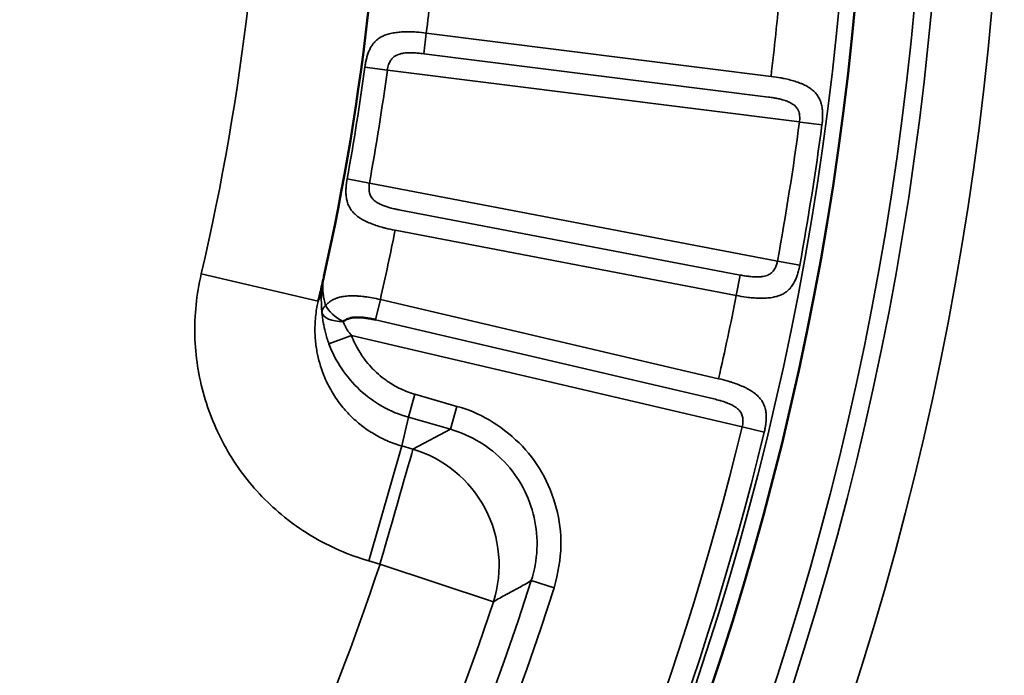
# Model space of a CAD drawing. Header units: millimetres. Extents: x 50 to 3176, y 50 to 2109.
# Tile 428 of 656: x 1205.92 to 1214.11, y 1657.68 to 1663.13. Entities that reach past the tile are written whole.
import ezdxf

# ---------------------------------------------------------------- set-up
doc = ezdxf.new("R2010")
doc.units = ezdxf.units.MM
doc.header["$LTSCALE"] = 10
doc.layers.add('Visible (ISO)', color=7, linetype='Continuous', lineweight=50)
doc.layers.add('Visible Narrow (ISO)', color=7, linetype='Continuous', lineweight=35)

msp = doc.modelspace()

# ---------------------------------------------------------------- linework, layer by layer
at = {"layer": 'Visible (ISO)'}
msp.add_line((1208.4026, 1660.7893), (1208.4068, 1660.8072), dxfattribs=at)
msp.add_circle((1187.953, 1665.5616), 25.0206, dxfattribs=at)
msp.add_arc((1187.953, 1665.5616), 21, 347.44199, 12.55805, dxfattribs=at)
for points, knots in [([(1208.4497, 1660.9915), (1208.4449, 1660.97), (1208.4348, 1660.9256), (1208.421, 1660.8641), (1208.4113, 1660.8242), (1208.4074, 1660.807)], [0.0200822, 0.0200822, 0.0200822, 0.0200822, 0.3333333, 0.6666667, 0.9168115, 0.9168115, 0.9168115, 0.9168115]), ([(1208.8805, 1660.6352), (1208.8673, 1660.638), (1208.8547, 1660.6405), (1208.8426, 1660.6427), (1208.8284, 1660.6454), (1208.8151, 1660.6477), (1208.8026, 1660.6495), (1208.7971, 1660.6503), (1208.7917, 1660.651), (1208.7866, 1660.6516), (1208.7776, 1660.6527), (1208.7691, 1660.6535), (1208.7611, 1660.6541), (1208.7527, 1660.6547), (1208.7447, 1660.655), (1208.7371, 1660.6551), (1208.7329, 1660.6552), (1208.7288, 1660.6552), (1208.7248, 1660.6551), (1208.7225, 1660.6551), (1208.7202, 1660.655), (1208.7179, 1660.655), (1208.7111, 1660.6548), (1208.7045, 1660.6544), (1208.6981, 1660.6538), (1208.6961, 1660.6537), (1208.694, 1660.6535), (1208.692, 1660.6532), (1208.686, 1660.6526), (1208.6801, 1660.6517), (1208.6743, 1660.6505), (1208.6708, 1660.6498), (1208.6674, 1660.649), (1208.664, 1660.6481), (1208.6632, 1660.6478), (1208.6623, 1660.6476), (1208.6615, 1660.6473), (1208.6547, 1660.6453), (1208.648, 1660.6428), (1208.6415, 1660.6397), (1208.6353, 1660.6368), (1208.6293, 1660.6334), (1208.6234, 1660.6295), (1208.6193, 1660.6267), (1208.6152, 1660.6238), (1208.6112, 1660.6206)], [0, 0, 0, 0, 0.092713, 0.092713, 0.092713, 0.201777, 0.201777, 0.201777, 0.25, 0.25, 0.25, 0.33442, 0.33442, 0.33442, 0.423125, 0.423125, 0.423125, 0.472013, 0.472013, 0.472013, 0.5, 0.5, 0.5, 0.584164, 0.584164, 0.584164, 0.610709, 0.610709, 0.610709, 0.690582, 0.690582, 0.690582, 0.738061, 0.738061, 0.738061, 0.75, 0.75, 0.75, 0.845917, 0.845917, 0.845917, 0.936797, 0.936797, 0.936797, 1, 1, 1, 1])]:
    msp.add_open_spline(points, degree=3, knots=knots, dxfattribs=at)
at = {"layer": 'Visible Narrow (ISO)'}
for p, q in [((1209.2808, 1662.8497), (1209.3024, 1663.0215)), ((1212.1697, 1662.6606), (1209.3024, 1663.0215)), ((1209.2808, 1662.8497), (1212.148, 1662.4887)), ((1208.7912, 1662.7385), (1208.9781, 1662.7132)), ((1208.9781, 1662.7132), (1212.4067, 1662.2816)), ((1212.4109, 1662.281), (1212.5949, 1662.2564)), ((1208.8304, 1661.7732), (1208.6441, 1661.807)), ((1212.2234, 1661.1244), (1208.8292, 1661.7734)), ((1211.9134, 1661.0073), (1209.0749, 1661.5501)), ((1209.0424, 1661.3799), (1211.8809, 1660.8372)), ((1212.4089, 1661.0905), (1212.2234, 1661.1244)), ((1207.4298, 1661.0171), (1208.4028, 1660.7901)), ((1211.8809, 1660.8372), (1211.9134, 1661.0073)), ((1208.9199, 1660.8038), (1208.8805, 1660.6352)), ((1211.7338, 1660.1451), (1208.9199, 1660.8038)), ((1211.6943, 1659.9765), (1208.8805, 1660.6352)), ((1208.6797, 1660.5043), (1208.4926, 1660.4345)), ((1208.6797, 1660.5043), (1211.9299, 1659.7435)), ((1209.1529, 1659.8238), (1209.2077, 1660.015)), ((1209.557, 1659.9149), (1209.2077, 1660.015)), ((1209.557, 1659.9149), (1209.5021, 1659.7237)), ((1209.0978, 1659.5853), (1209.1529, 1659.8238)), ((1209.5022, 1659.7237), (1209.1529, 1659.8238)), ((1209.5022, 1659.7237), (1209.1909, 1659.5587)), ((1211.9299, 1659.7435), (1212.1131, 1659.699)), ((1208.8237, 1658.6293), (1209.0979, 1659.5853)), ((1209.0978, 1659.5852), (1209.1909, 1659.5587)), ((1208.8237, 1658.6293), (1208.9169, 1658.6026)), ((1209.8611, 1658.2892), (1208.9169, 1658.6026)), ((1210.1754, 1658.4652), (1210.3649, 1658.4046))]:
    msp.add_line(p, q, dxfattribs=at)
for radius in [26.1573, 25.6575, 25.5128, 25.0203, 24.8897]:
    msp.add_circle((1187.953, 1665.5616), radius, dxfattribs=at)
for radius, start, end in [(20, 346.86634, 13.13365), (21.5, 353.21517, 354.78483), (24.3898, 353.16894, 354.83106), (21.0286, 349.7151, 352.2849), (21.2172, 349.7151, 352.2849), (24.6727, 349.63945, 352.36055), (24.8613, 349.63945, 352.36055), (21.5, 347.21517, 348.78483), (24.3898, 347.16894, 348.83106), (24.6727, 283.63945, 346.36055), (24.8613, 283.63945, 346.36055), (22.0891, 321.10875, 341.63649), (23.328, 287.71014, 342.28986), (23.5269, 287.71014, 342.28986), (23.0836, 321.10875, 341.63658)]:
    msp.add_arc((1187.953, 1665.5616), radius, start, end, dxfattribs=at)
for centre, major_axis, ratio, start_param, end_param in [((1208.6335, 1660.7156), (-0.1994, -0.0154), 0.470339, 0.036729, 1.422734), ((1208.6335, 1660.7156), (0.1711, -0.1036), 0.469439, 3.74758, 4.864047), ((1208.9167, 1658.6027), (0.2757, 0.9612), 0.000099, 0.105348, 1.570819), ((1208.9167, 1658.6027), (0.4683, -0.8836), 0.988716, 0.768644, 2.369275)]:
    msp.add_ellipse(centre, major_axis=major_axis, ratio=ratio, start_param=start_param, end_param=end_param, dxfattribs=at)
for points, knots in [([(1209.3024, 1663.0215), (1209.2748, 1663.0249), (1209.2472, 1663.0275), (1209.2016, 1663.0304), (1209.1835, 1663.0312), (1209.1566, 1663.0316), (1209.1475, 1663.0317), (1209.1198, 1663.0314), (1209.1015, 1663.0306), (1209.0766, 1663.0287), (1209.0694, 1663.028), (1209.047, 1663.0255), (1209.0321, 1663.0232), (1209.0097, 1663.0187), (1209.0016, 1663.0169), (1208.9808, 1663.0114), (1208.9685, 1663.0074), (1208.9495, 1662.9999), (1208.9424, 1662.9967), (1208.9235, 1662.9873), (1208.9125, 1662.9805), (1208.8978, 1662.9697), (1208.8934, 1662.9663), (1208.8787, 1662.9536), (1208.8694, 1662.9438), (1208.8588, 1662.9303), (1208.8565, 1662.9273), (1208.8468, 1662.9137), (1208.8403, 1662.9027), (1208.8326, 1662.8876), (1208.8308, 1662.8838), (1208.8241, 1662.8692), (1208.8198, 1662.8581), (1208.8143, 1662.8423), (1208.8128, 1662.8376), (1208.8078, 1662.8212), (1208.8047, 1662.8094), (1208.801, 1662.7936), (1208.8001, 1662.7894), (1208.7965, 1662.7724), (1208.7943, 1662.7597), (1208.792, 1662.7442), (1208.7916, 1662.7414), (1208.7912, 1662.7385)], [0, 0, 0, 0, 0.0909091, 0.0909091, 0.1509618, 0.1509618, 0.1818182, 0.1818182, 0.246234, 0.246234, 0.2727273, 0.2727273, 0.330169, 0.330169, 0.3636364, 0.3636364, 0.4190151, 0.4190151, 0.4545455, 0.4545455, 0.517221, 0.517221, 0.5454545, 0.5454545, 0.6159758, 0.6159758, 0.6363636, 0.6363636, 0.7045179, 0.7045179, 0.7272727, 0.7272727, 0.7913147, 0.7913147, 0.8181818, 0.8181818, 0.885258, 0.885258, 0.9090909, 0.9090909, 0.9833211, 0.9833211, 1, 1, 1, 1]), ([(1209.2808, 1662.8497), (1209.2638, 1662.8516), (1209.2476, 1662.8532), (1209.2291, 1662.8547), (1209.2261, 1662.8549), (1209.2075, 1662.8562), (1209.1928, 1662.8568), (1209.1769, 1662.8571), (1209.1747, 1662.8571), (1209.1637, 1662.8572), (1209.1555, 1662.857), (1209.1414, 1662.8563), (1209.1354, 1662.8559), (1209.1226, 1662.8547), (1209.1159, 1662.8538), (1209.1068, 1662.8523), (1209.1042, 1662.8518), (1209.0992, 1662.8508), (1209.0967, 1662.8503), (1209.0866, 1662.848), (1209.0789, 1662.8459), (1209.0697, 1662.8427), (1209.0679, 1662.842), (1209.0594, 1662.8388), (1209.0531, 1662.8359), (1209.0461, 1662.8321), (1209.0452, 1662.8315), (1209.0414, 1662.8293), (1209.0386, 1662.8275), (1209.0331, 1662.8236), (1209.0303, 1662.8214), (1209.0231, 1662.8151), (1209.019, 1662.8108), (1209.0115, 1662.8018), (1209.0082, 1662.797), (1209.0021, 1662.7871), (1208.9993, 1662.7819), (1208.9966, 1662.7765), (1208.9966, 1662.7764), (1208.9937, 1662.7705), (1208.9912, 1662.7646), (1208.9865, 1662.7516), (1208.9843, 1662.7447), (1208.9807, 1662.7301), (1208.9792, 1662.7224), (1208.9782, 1662.7141), (1208.9781, 1662.7136), (1208.9781, 1662.7132)], [0, 0, 0, 0, 0.089342, 0.089342, 0.107191, 0.107191, 0.2, 0.2, 0.21557, 0.21557, 0.276567, 0.276567, 0.32404, 0.32404, 0.378952, 0.378952, 0.4, 0.4, 0.420678, 0.420678, 0.485028, 0.485028, 0.501457, 0.501457, 0.560885, 0.560885, 0.570901, 0.570901, 0.6, 0.6, 0.632547, 0.632547, 0.689334, 0.689334, 0.744364, 0.744364, 0.8, 0.8, 0.800663, 0.800663, 0.861041, 0.861041, 0.927282, 0.927282, 0.996344, 0.996344, 1, 1, 1, 1]), ([(1212.5935, 1662.2565), (1212.5953, 1662.2694), (1212.5966, 1662.2824), (1212.5978, 1662.2988), (1212.598, 1662.3019), (1212.5989, 1662.3172), (1212.5993, 1662.3296), (1212.5991, 1662.3464), (1212.599, 1662.3507), (1212.5984, 1662.3671), (1212.5975, 1662.3792), (1212.5953, 1662.3961), (1212.5946, 1662.4009), (1212.5916, 1662.4184), (1212.5886, 1662.4309), (1212.5834, 1662.4473), (1212.582, 1662.4513), (1212.5757, 1662.4679), (1212.5698, 1662.4801), (1212.5606, 1662.4951), (1212.5584, 1662.4985), (1212.5491, 1662.5119), (1212.5411, 1662.5216), (1212.5278, 1662.5351), (1212.5234, 1662.5392), (1212.5096, 1662.5511), (1212.4996, 1662.5587), (1212.482, 1662.5702), (1212.475, 1662.5744), (1212.4554, 1662.5854), (1212.4421, 1662.5919), (1212.4205, 1662.6012), (1212.4126, 1662.6044), (1212.3885, 1662.6134), (1212.3716, 1662.619), (1212.3468, 1662.6262), (1212.3392, 1662.6283), (1212.3147, 1662.6348), (1212.2974, 1662.6388), (1212.2706, 1662.6444), (1212.2614, 1662.6462), (1212.225, 1662.653), (1212.1974, 1662.6572), (1212.1697, 1662.6606)], [0, 0, 0, 0, 0.0736988, 0.0736988, 0.0909091, 0.0909091, 0.1585727, 0.1585727, 0.1818182, 0.1818182, 0.246636, 0.246636, 0.2727273, 0.2727273, 0.3410219, 0.3410219, 0.3636364, 0.3636364, 0.4342294, 0.4342294, 0.4545455, 0.4545455, 0.5171263, 0.5171263, 0.5454545, 0.5454545, 0.6018042, 0.6018042, 0.6363636, 0.6363636, 0.6951463, 0.6951463, 0.7272727, 0.7272727, 0.7910581, 0.7910581, 0.8181818, 0.8181818, 0.8780567, 0.8780567, 0.9090909, 0.9090909, 1, 1, 1, 1]), ([(1212.148, 1662.4887), (1212.1634, 1662.4866), (1212.1781, 1662.4844), (1212.206, 1662.4796), (1212.2191, 1662.4771), (1212.2373, 1662.4733), (1212.243, 1662.472), (1212.2545, 1662.4693), (1212.2603, 1662.4678), (1212.2736, 1662.4642), (1212.2809, 1662.462), (1212.2903, 1662.4588), (1212.2926, 1662.458), (1212.3013, 1662.4549), (1212.3074, 1662.4525), (1212.3154, 1662.4491), (1212.3174, 1662.4482), (1212.3201, 1662.4469), (1212.321, 1662.4465), (1212.3281, 1662.4431), (1212.3343, 1662.4399), (1212.3467, 1662.4327), (1212.3529, 1662.4287), (1212.3589, 1662.4242), (1212.3592, 1662.424), (1212.3648, 1662.4197), (1212.3698, 1662.4154), (1212.375, 1662.4101), (1212.3758, 1662.4094), (1212.3777, 1662.4073), (1212.3788, 1662.4061), (1212.384, 1662.4001), (1212.3876, 1662.3951), (1212.3946, 1662.3832), (1212.3977, 1662.3762), (1212.4003, 1662.3685), (1212.4004, 1662.3681), (1212.4027, 1662.3612), (1212.4043, 1662.3546), (1212.406, 1662.3461), (1212.4063, 1662.3444), (1212.4077, 1662.3356), (1212.4084, 1662.3284), (1212.4089, 1662.3189), (1212.409, 1662.3167), (1212.4091, 1662.3069), (1212.4088, 1662.2993), (1212.4076, 1662.2882), (1212.4072, 1662.2849), (1212.4067, 1662.2816)], [0, 0, 0, 0, 0.080801, 0.080801, 0.161263, 0.161263, 0.2, 0.2, 0.242333, 0.242333, 0.301436, 0.301436, 0.320986, 0.320986, 0.374987, 0.374987, 0.392253, 0.392253, 0.4, 0.4, 0.456502, 0.456502, 0.515951, 0.515951, 0.519229, 0.519229, 0.575327, 0.575327, 0.584971, 0.584971, 0.6, 0.6, 0.657149, 0.657149, 0.73075, 0.73075, 0.735254, 0.735254, 0.8, 0.8, 0.81622, 0.81622, 0.883134, 0.883134, 0.903163, 0.903163, 0.971337, 0.971337, 1, 1, 1, 1]), ([(1208.6437, 1661.8071), (1208.6414, 1661.7945), (1208.6394, 1661.7817), (1208.6375, 1661.7657), (1208.6371, 1661.7628), (1208.6355, 1661.748), (1208.6346, 1661.7359), (1208.6339, 1661.7194), (1208.6337, 1661.7151), (1208.6335, 1661.6991), (1208.6337, 1661.6873), (1208.6349, 1661.6706), (1208.6354, 1661.6656), (1208.6374, 1661.6483), (1208.6396, 1661.636), (1208.6438, 1661.6195), (1208.645, 1661.6151), (1208.6504, 1661.5981), (1208.6555, 1661.5857), (1208.6638, 1661.5701), (1208.6658, 1661.5667), (1208.6742, 1661.5529), (1208.6815, 1661.5429), (1208.6939, 1661.5287), (1208.6982, 1661.5242), (1208.7113, 1661.5113), (1208.7207, 1661.5033), (1208.7375, 1661.4907), (1208.7443, 1661.486), (1208.7634, 1661.4737), (1208.7762, 1661.4665), (1208.7972, 1661.4558), (1208.8048, 1661.4521), (1208.8284, 1661.4415), (1208.845, 1661.4348), (1208.8692, 1661.4259), (1208.8764, 1661.4234), (1208.9004, 1661.4154), (1208.9175, 1661.4101), (1208.9437, 1661.4028), (1208.9526, 1661.4004), (1208.988, 1661.3913), (1209.0151, 1661.3852), (1209.0424, 1661.3799)], [0, 0, 0, 0, 0.0741392, 0.0741392, 0.0909091, 0.0909091, 0.1581575, 0.1581575, 0.1818182, 0.1818182, 0.245635, 0.245635, 0.2727273, 0.2727273, 0.3394334, 0.3394334, 0.3636364, 0.3636364, 0.4340394, 0.4340394, 0.4545455, 0.4545455, 0.5160527, 0.5160527, 0.5454545, 0.5454545, 0.6011716, 0.6011716, 0.6363636, 0.6363636, 0.695142, 0.695142, 0.7272727, 0.7272727, 0.7916538, 0.7916538, 0.8181818, 0.8181818, 0.8787809, 0.8787809, 0.9090909, 0.9090909, 1, 1, 1, 1]), ([(1208.8292, 1661.7734), (1208.8272, 1661.7625), (1208.8261, 1661.7518), (1208.8257, 1661.7414), (1208.8254, 1661.7318), (1208.8257, 1661.7225), (1208.8267, 1661.7134), (1208.8268, 1661.7123), (1208.8269, 1661.7111), (1208.827, 1661.71), (1208.8273, 1661.7079), (1208.8276, 1661.7058), (1208.8279, 1661.7038), (1208.8287, 1661.6986), (1208.8298, 1661.6935), (1208.831, 1661.6885), (1208.8321, 1661.6843), (1208.8334, 1661.6802), (1208.8348, 1661.6762), (1208.8361, 1661.6727), (1208.8376, 1661.6692), (1208.8393, 1661.6657), (1208.8418, 1661.6605), (1208.8448, 1661.6554), (1208.8484, 1661.6505), (1208.8494, 1661.649), (1208.8505, 1661.6475), (1208.8516, 1661.6461), (1208.8561, 1661.6405), (1208.8612, 1661.635), (1208.8669, 1661.6299), (1208.8682, 1661.6287), (1208.8696, 1661.6275), (1208.871, 1661.6264), (1208.8753, 1661.6227), (1208.8799, 1661.6192), (1208.8846, 1661.6159), (1208.889, 1661.6128), (1208.8935, 1661.6099), (1208.8981, 1661.6071), (1208.9008, 1661.6055), (1208.9036, 1661.6039), (1208.9063, 1661.6024), (1208.9141, 1661.5981), (1208.9219, 1661.5944), (1208.9301, 1661.5908), (1208.9394, 1661.5869), (1208.9492, 1661.5832), (1208.9598, 1661.5797), (1208.9651, 1661.5779), (1208.9706, 1661.5762), (1208.9764, 1661.5744), (1208.9813, 1661.573), (1208.9863, 1661.5715), (1208.9915, 1661.5701), (1209.0036, 1661.5667), (1209.0168, 1661.5633), (1209.0307, 1661.5599), (1209.034, 1661.5591), (1209.0373, 1661.5584), (1209.0406, 1661.5576), (1209.0516, 1661.555), (1209.0631, 1661.5525), (1209.0749, 1661.5501)], [0, 0, 0, 0, 0.088359, 0.088359, 0.088359, 0.170434, 0.170434, 0.170434, 0.181041, 0.181041, 0.181041, 0.2, 0.2, 0.2, 0.249046, 0.249046, 0.249046, 0.29008, 0.29008, 0.29008, 0.32679, 0.32679, 0.32679, 0.383275, 0.383275, 0.383275, 0.4, 0.4, 0.4, 0.465844, 0.465844, 0.465844, 0.481054, 0.481054, 0.481054, 0.529279, 0.529279, 0.529279, 0.57363, 0.57363, 0.57363, 0.6, 0.6, 0.6, 0.674023, 0.674023, 0.674023, 0.757899, 0.757899, 0.757899, 0.8, 0.8, 0.8, 0.835079, 0.835079, 0.835079, 0.917587, 0.917587, 0.917587, 0.936774, 0.936774, 0.936774, 1, 1, 1, 1]), ([(1211.9134, 1661.0073), (1211.9271, 1661.0048), (1211.9404, 1661.0026), (1211.9649, 1660.999), (1211.9761, 1660.9975), (1211.9965, 1660.9951), (1212.0057, 1660.9942), (1212.0156, 1660.9934), (1212.0166, 1660.9933), (1212.0267, 1660.9925), (1212.0353, 1660.9921), (1212.0453, 1660.9919), (1212.0468, 1660.9919), (1212.0561, 1660.9918), (1212.0635, 1660.9919), (1212.0743, 1660.9925), (1212.0778, 1660.9927), (1212.0852, 1660.9933), (1212.089, 1660.9938), (1212.1, 1660.9952), (1212.1073, 1660.9964), (1212.122, 1660.9997), (1212.1295, 1661.0018), (1212.1388, 1661.0052), (1212.141, 1661.0061), (1212.1492, 1661.0095), (1212.1548, 1661.0124), (1212.1619, 1661.0168), (1212.1637, 1661.0179), (1212.1715, 1661.0234), (1212.1769, 1661.0282), (1212.1863, 1661.0382), (1212.1903, 1661.0433), (1212.197, 1661.0532), (1212.1999, 1661.0579), (1212.2027, 1661.0631), (1212.2029, 1661.0635), (1212.2058, 1661.0687), (1212.2082, 1661.0737), (1212.2124, 1661.0836), (1212.2143, 1661.0885), (1212.2177, 1661.0985), (1212.2191, 1661.1035), (1212.2216, 1661.1138), (1212.2226, 1661.119), (1212.2234, 1661.1244)], [0, 0, 0, 0, 0.0731458, 0.0731458, 0.1400411, 0.1400411, 0.2, 0.2, 0.2070436, 0.2070436, 0.2698271, 0.2698271, 0.2818221, 0.2818221, 0.3404761, 0.3404761, 0.368723, 0.368723, 0.4, 0.4, 0.4594717, 0.4594717, 0.5237071, 0.5237071, 0.5438326, 0.5438326, 0.6, 0.6, 0.6193872, 0.6193872, 0.6874645, 0.6874645, 0.7484728, 0.7484728, 0.8, 0.8, 0.8039097, 0.8039097, 0.855517, 0.855517, 0.9045181, 0.9045181, 0.952104, 0.952104, 0.9999999, 0.9999999, 0.9999999, 0.9999999]), ([(1207.4298, 1661.0171), (1207.3904, 1660.8439), (1207.3548, 1660.5029), (1207.4336, 1659.9959), (1207.6351, 1659.5275), (1207.9407, 1659.1287), (1208.3469, 1658.811), (1208.6567, 1658.6781), (1208.8237, 1658.6293)], [0, 0, 0, 0, 0.1666667, 0.3333333, 0.5, 0.6666667, 0.8333333, 0.999998, 0.999998, 0.999998, 0.999998]), ([(1211.8809, 1660.8372), (1211.9084, 1660.8319), (1211.9361, 1660.8273), (1211.9819, 1660.8213), (1212.0002, 1660.8193), (1212.0271, 1660.817), (1212.0359, 1660.8164), (1212.0634, 1660.8149), (1212.0818, 1660.8144), (1212.1069, 1660.8147), (1212.114, 1660.8149), (1212.1366, 1660.816), (1212.1517, 1660.8173), (1212.1743, 1660.8204), (1212.1823, 1660.8217), (1212.2034, 1660.8259), (1212.2163, 1660.8292), (1212.2356, 1660.8356), (1212.2426, 1660.8382), (1212.2617, 1660.8463), (1212.2733, 1660.8524), (1212.2886, 1660.8623), (1212.2932, 1660.8655), (1212.3086, 1660.8773), (1212.3186, 1660.8866), (1212.3301, 1660.8996), (1212.3326, 1660.9025), (1212.3432, 1660.9157), (1212.3505, 1660.9265), (1212.3591, 1660.9413), (1212.3611, 1660.9449), (1212.3687, 1660.9594), (1212.3738, 1660.9705), (1212.3801, 1660.9862), (1212.3819, 1660.9908), (1212.3879, 1661.0071), (1212.3917, 1661.019), (1212.3962, 1661.0349), (1212.3973, 1661.039), (1212.4018, 1661.056), (1212.4047, 1661.0688), (1212.4078, 1661.0845), (1212.4083, 1661.0875), (1212.4089, 1661.0905)], [0, 0, 0, 0, 0.0909091, 0.0909091, 0.1517786, 0.1517786, 0.1818182, 0.1818182, 0.2465761, 0.2465761, 0.2727273, 0.2727273, 0.3309788, 0.3309788, 0.3636364, 0.3636364, 0.420532, 0.420532, 0.4545455, 0.4545455, 0.5174487, 0.5174487, 0.5454545, 0.5454545, 0.6162299, 0.6162299, 0.6363636, 0.6363636, 0.7053378, 0.7053378, 0.7272727, 0.7272727, 0.7921392, 0.7921392, 0.8181818, 0.8181818, 0.8856905, 0.8856905, 0.9090909, 0.9090909, 0.982763, 0.982763, 1, 1, 1, 1]), ([(1208.4652, 1660.755), (1208.4597, 1660.772), (1208.4552, 1660.7888), (1208.4516, 1660.8054), (1208.4493, 1660.8161), (1208.4473, 1660.8267), (1208.4458, 1660.8371), (1208.4439, 1660.8495), (1208.4426, 1660.8616), (1208.4417, 1660.8736), (1208.4409, 1660.8857), (1208.4405, 1660.8977), (1208.4407, 1660.9098), (1208.4407, 1660.9118), (1208.4407, 1660.9138), (1208.4408, 1660.9158), (1208.4412, 1660.9316), (1208.4425, 1660.9476), (1208.4448, 1660.9636), (1208.4463, 1660.9743), (1208.4482, 1660.985), (1208.4506, 1660.9956)], [0, 0, 0, 0, 0.2027368, 0.2027368, 0.2027368, 0.3333333, 0.3333333, 0.3333333, 0.487289, 0.487289, 0.487289, 0.6410757, 0.6410757, 0.6410757, 0.6666667, 0.6666667, 0.6666667, 0.866969, 0.866969, 0.866969, 0.9999994, 0.9999994, 0.9999994, 0.9999994]), ([(1209.0979, 1659.5853), (1209.0555, 1659.5973), (1209.014, 1659.6123), (1208.9333, 1659.6477), (1208.8941, 1659.6682), (1208.8455, 1659.6978), (1208.8348, 1659.7046), (1208.7901, 1659.7343), (1208.7574, 1659.7591), (1208.6952, 1659.8127), (1208.6657, 1659.8414), (1208.6249, 1659.8863), (1208.6122, 1659.9012), (1208.5721, 1659.951), (1208.5466, 1659.9874), (1208.5005, 1660.0633), (1208.4799, 1660.1028), (1208.4567, 1660.1557), (1208.4516, 1660.1679), (1208.4227, 1660.2413), (1208.4046, 1660.3047), (1208.3861, 1660.4058), (1208.3813, 1660.4424), (1208.3754, 1660.5228), (1208.3749, 1660.5668), (1208.3796, 1660.6545), (1208.3847, 1660.6982), (1208.3956, 1660.7575), (1208.3989, 1660.7734), (1208.4034, 1660.7891)], [0, 0, 0, 0, 0.0875301, 0.0875301, 0.1748512, 0.1748512, 0.2, 0.2, 0.280813, 0.280813, 0.3615995, 0.3615995, 0.4, 0.4, 0.4870223, 0.4870223, 0.5741084, 0.5741084, 0.6, 0.6, 0.7284057, 0.7284057, 0.8, 0.8, 0.8845504, 0.8845504, 0.9685618, 0.9685618, 0.9994625, 0.9994625, 0.9994625, 0.9994625]), ([(1208.9199, 1660.8038), (1208.8976, 1660.809), (1208.875, 1660.8137), (1208.8322, 1660.8214), (1208.812, 1660.8246), (1208.7896, 1660.8274), (1208.7869, 1660.8278), (1208.7842, 1660.8281), (1208.7666, 1660.8302), (1208.7495, 1660.8318), (1208.7283, 1660.8332), (1208.7238, 1660.8335), (1208.7036, 1660.8345), (1208.6881, 1660.8347), (1208.6678, 1660.8343), (1208.6625, 1660.8341), (1208.6554, 1660.8337), (1208.6536, 1660.8336), (1208.6361, 1660.8326), (1208.6211, 1660.8309), (1208.605, 1660.8282), (1208.6033, 1660.8279), (1208.5878, 1660.825), (1208.5746, 1660.8217), (1208.5595, 1660.8167), (1208.5568, 1660.8158), (1208.5504, 1660.8135), (1208.5468, 1660.8121), (1208.5334, 1660.8065), (1208.5241, 1660.8018), (1208.5068, 1660.7915), (1208.4987, 1660.7858), (1208.4889, 1660.7779), (1208.4868, 1660.7762), (1208.4779, 1660.7684), (1208.4714, 1660.762), (1208.4652, 1660.755)], [0, 0, 0, 0, 0.1241229, 0.1241229, 0.2351594, 0.2351594, 0.2471613, 0.25, 0.25, 0.3435995, 0.3435995, 0.3686087, 0.3686087, 0.457244, 0.457244, 0.4886947, 0.4886947, 0.5, 0.5, 0.5954207, 0.5954207, 0.6069396, 0.6069396, 0.7004952, 0.7004952, 0.7213079, 0.7213079, 0.75, 0.75, 0.8295697, 0.8295697, 0.9073344, 0.9073344, 0.9287133, 0.9287133, 1, 1, 1, 1]), ([(1208.4345, 1660.6968), (1208.4343, 1660.7016), (1208.4348, 1660.7065), (1208.436, 1660.7115), (1208.4372, 1660.7165), (1208.4392, 1660.7216), (1208.4418, 1660.7266), (1208.4445, 1660.7316), (1208.4479, 1660.7367), (1208.452, 1660.7416), (1208.4558, 1660.7462), (1208.4603, 1660.7507), (1208.4652, 1660.755)], [0.0000003, 0.0000003, 0.0000003, 0.0000003, 0.2505005, 0.2505005, 0.2505005, 0.5022626, 0.5022626, 0.5022626, 0.7586246, 0.7586246, 0.7586246, 1, 1, 1, 1]), ([(1208.4926, 1660.4345), (1208.4803, 1660.4675), (1208.4607, 1660.5315), (1208.444, 1660.6117), (1208.4368, 1660.6685), (1208.4345, 1660.6963)], [0, 0, 0, 0, 0.3333333, 0.6666667, 0.9982386, 0.9982386, 0.9982386, 0.9982386]), ([(1208.6112, 1660.6206), (1208.6144, 1660.6115), (1208.6183, 1660.602), (1208.6233, 1660.5912), (1208.6238, 1660.5902), (1208.6251, 1660.5874), (1208.626, 1660.5856), (1208.6307, 1660.5762), (1208.635, 1660.5685), (1208.6428, 1660.5553), (1208.6462, 1660.5499), (1208.6522, 1660.5407), (1208.6548, 1660.5369), (1208.6643, 1660.5235), (1208.6717, 1660.5139), (1208.6797, 1660.5043)], [0.0000004, 0.0000004, 0.0000004, 0.0000004, 0.2595308, 0.2595308, 0.2856227, 0.2856227, 0.3333333, 0.3333333, 0.5314491, 0.5314491, 0.6666667, 0.6666667, 0.7613445, 0.7613445, 1, 1, 1, 1]), ([(1208.6797, 1660.5043), (1208.6883, 1660.4823), (1208.6977, 1660.4609), (1208.7077, 1660.4402), (1208.718, 1660.4189), (1208.7291, 1660.3983), (1208.7409, 1660.3783), (1208.7509, 1660.3616), (1208.7613, 1660.3453), (1208.7724, 1660.3293), (1208.7821, 1660.3154), (1208.7922, 1660.3017), (1208.8029, 1660.2883), (1208.8201, 1660.2666), (1208.8386, 1660.2457), (1208.8582, 1660.2257), (1208.8679, 1660.2158), (1208.8778, 1660.2061), (1208.8881, 1660.1967), (1208.9086, 1660.1778), (1208.93, 1660.1599), (1208.9522, 1660.1433), (1208.9629, 1660.1353), (1208.9737, 1660.1276), (1208.9846, 1660.1201), (1208.9992, 1660.1103), (1209.014, 1660.101), (1209.029, 1660.0922), (1209.049, 1660.0806), (1209.0694, 1660.0699), (1209.0903, 1660.0601), (1209.1109, 1660.0504), (1209.132, 1660.0415), (1209.1536, 1660.0333), (1209.1712, 1660.0267), (1209.1893, 1660.0206), (1209.2077, 1660.015)], [0, 0, 0, 0, 0.091828, 0.091828, 0.091828, 0.185727, 0.185727, 0.185727, 0.264303, 0.264303, 0.264303, 0.333333, 0.333333, 0.333333, 0.445358, 0.445358, 0.445358, 0.50108, 0.50108, 0.50108, 0.612977, 0.612977, 0.612977, 0.666667, 0.666667, 0.666667, 0.737827, 0.737827, 0.737827, 0.831864, 0.831864, 0.831864, 0.92436, 0.92436, 0.92436, 1, 1, 1, 1]), ([(1209.1529, 1659.8238), (1209.0783, 1659.8452), (1208.9341, 1659.9052), (1208.7439, 1660.044), (1208.5917, 1660.2219), (1208.5199, 1660.3614), (1208.4926, 1660.4345)], [0.0000314, 0.0000314, 0.0000314, 0.0000314, 0.25, 0.5, 0.75, 1, 1, 1, 1]), ([(1212.1131, 1659.699), (1212.1161, 1659.7116), (1212.1189, 1659.7244), (1212.1218, 1659.7405), (1212.1223, 1659.7435), (1212.1248, 1659.7587), (1212.1264, 1659.7711), (1212.128, 1659.7878), (1212.1284, 1659.7921), (1212.1295, 1659.8084), (1212.1299, 1659.8206), (1212.1295, 1659.8376), (1212.1292, 1659.8424), (1212.1281, 1659.8602), (1212.1264, 1659.8731), (1212.1229, 1659.8899), (1212.1219, 1659.8939), (1212.1175, 1659.9108), (1212.113, 1659.9235), (1212.1054, 1659.9394), (1212.1036, 1659.943), (1212.0957, 1659.9574), (1212.0887, 1659.968), (1212.0768, 1659.9828), (1212.073, 1659.9873), (1212.0608, 1660.0004), (1212.0517, 1660.0089), (1212.0355, 1660.0222), (1212.0288, 1660.0273), (1212.0103, 1660.0403), (1211.9979, 1660.0481), (1211.9773, 1660.0597), (1211.9697, 1660.0637), (1211.9465, 1660.0753), (1211.9304, 1660.0826), (1211.9064, 1660.0924), (1211.899, 1660.0953), (1211.8754, 1660.1043), (1211.8589, 1660.11), (1211.8328, 1660.1184), (1211.8236, 1660.1212), (1211.7878, 1660.1318), (1211.7609, 1660.1389), (1211.7338, 1660.1451)], [0, 0, 0, 0, 0.073625, 0.073625, 0.090909, 0.090909, 0.158699, 0.158699, 0.181818, 0.181818, 0.246882, 0.246882, 0.272727, 0.272727, 0.341743, 0.341743, 0.363636, 0.363636, 0.433986, 0.433986, 0.454545, 0.454545, 0.517665, 0.517665, 0.545455, 0.545455, 0.600987, 0.600987, 0.636364, 0.636364, 0.694499, 0.694499, 0.727273, 0.727273, 0.790703, 0.790703, 0.818182, 0.818182, 0.877118, 0.877118, 0.909091, 0.909091, 1, 1, 1, 1]), ([(1211.6943, 1659.9765), (1211.7111, 1659.9724), (1211.7271, 1659.9681), (1211.7457, 1659.9628), (1211.7492, 1659.9618), (1211.7669, 1659.9566), (1211.7802, 1659.9523), (1211.7959, 1659.9468), (1211.7993, 1659.9455), (1211.8104, 1659.9414), (1211.8176, 1659.9385), (1211.8311, 1659.9327), (1211.8373, 1659.9297), (1211.8492, 1659.9237), (1211.8548, 1659.9206), (1211.8612, 1659.9168), (1211.8619, 1659.9164), (1211.8667, 1659.9135), (1211.8706, 1659.9109), (1211.8807, 1659.904), (1211.8866, 1659.8996), (1211.8941, 1659.8931), (1211.8961, 1659.8914), (1211.9028, 1659.8851), (1211.9073, 1659.8803), (1211.9123, 1659.874), (1211.9133, 1659.8727), (1211.9149, 1659.8705), (1211.9155, 1659.8697), (1211.9195, 1659.864), (1211.9224, 1659.859), (1211.9273, 1659.8484), (1211.9294, 1659.8428), (1211.9325, 1659.8317), (1211.9336, 1659.8261), (1211.935, 1659.8169), (1211.9354, 1659.8132), (1211.9359, 1659.8075), (1211.9361, 1659.8054), (1211.9365, 1659.7974), (1211.9365, 1659.7913), (1211.936, 1659.7786), (1211.9353, 1659.772), (1211.9333, 1659.7581), (1211.9318, 1659.7508), (1211.9299, 1659.7435)], [0, 0, 0, 0, 0.0902043, 0.0902043, 0.1117248, 0.1117248, 0.2, 0.2, 0.2257277, 0.2257277, 0.2847251, 0.2847251, 0.3397487, 0.3397487, 0.3927283, 0.3927283, 0.4, 0.4, 0.4380931, 0.4380931, 0.4982659, 0.4982659, 0.5197073, 0.5197073, 0.5757809, 0.5757809, 0.5905899, 0.5905899, 0.6, 0.6, 0.6536204, 0.6536204, 0.7108128, 0.7108128, 0.7649288, 0.7649288, 0.8, 0.8, 0.8188325, 0.8188325, 0.8750742, 0.8750742, 0.9351911, 0.9351911, 1, 1, 1, 1]), ([(1209.8607, 1658.2894), (1209.8959, 1658.3098), (1209.9308, 1658.33), (1209.9976, 1658.3663), (1210.0296, 1658.3826), (1210.0644, 1658.4014), (1210.0667, 1658.4026), (1210.1038, 1658.4229), (1210.1395, 1658.4437), (1210.1754, 1658.4652)], [0.0000735, 0.0000735, 0.0000735, 0.0000735, 0.3333333, 0.3333333, 0.6452099, 0.6452099, 0.6666667, 0.6666667, 1, 1, 1, 1])]:
    msp.add_open_spline(points, degree=3, knots=knots, dxfattribs=at)
for points in [[(1208.4497, 1660.9917), (1208.4289, 1660.8961), (1208.4235, 1660.797), (1208.4345, 1660.6972)], [(1210.3649, 1658.4046), (1210.3999, 1658.5275), (1210.4387, 1658.763), (1210.3968, 1659.0707), (1210.2736, 1659.3761), (1210.0857, 1659.6175), (1209.825, 1659.8167), (1209.6492, 1659.8903), (1209.557, 1659.9149)], [(1209.5022, 1659.7237), (1209.5882, 1659.6992), (1209.7529, 1659.6272), (1209.9599, 1659.4612), (1210.1179, 1659.2435), (1210.2111, 1658.992), (1210.2345, 1658.7267), (1210.2028, 1658.5501), (1210.1754, 1658.4652)]]:
    msp.add_open_spline(points, degree=3, dxfattribs=at)

doc.saveas('drawing.dxf')
